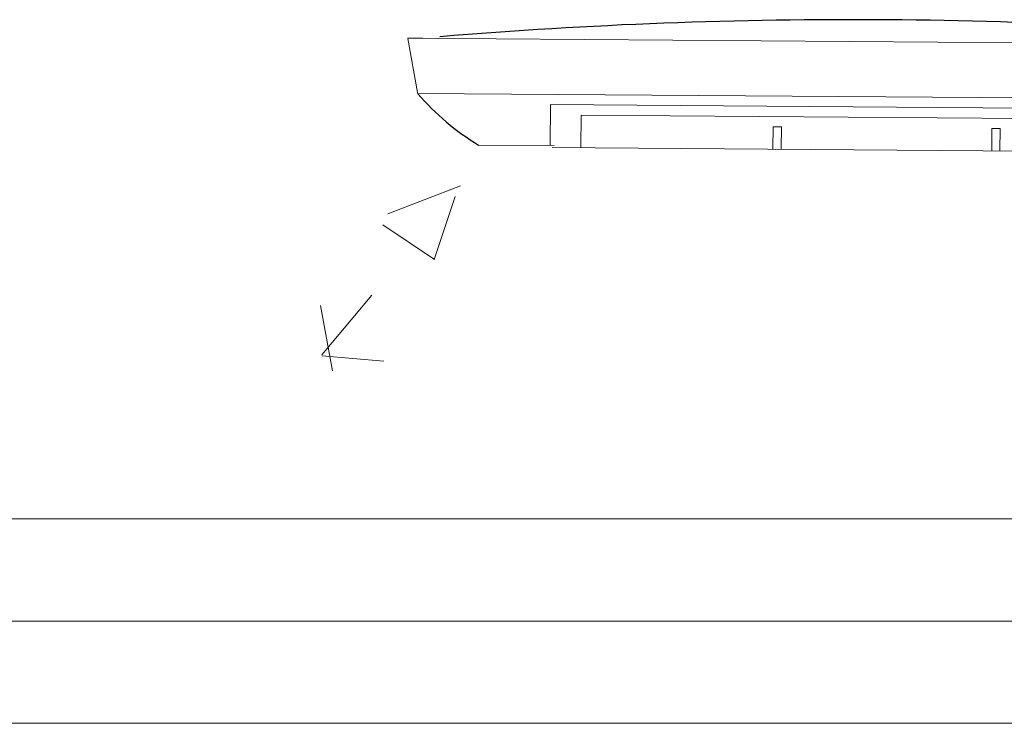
# Model space of a CAD drawing. Header units: feet. Extents: x 8 to 127, y 6 to 90.
# Tile 343 of 538: x 48.247 to 48.488, y 50.05 to 50.222. Entities that reach past the tile are written whole.
import ezdxf

# ---------------------------------------------------------------- set-up
doc = ezdxf.new("R2010")
doc.units = ezdxf.units.FT
doc.header["$MEASUREMENT"] = 0
for name, color, linetype in [('ESQUADRIAS', 252, 'Continuous'), ('MOBILIÁRIO2', 250, 'Continuous'), ('NO ESPESSURA', 250, 'Continuous')]:
    doc.layers.add(name, color=color, linetype=linetype)

msp = doc.modelspace()

# ---------------------------------------------------------------- linework, layer by layer
at = {"layer": 'ESQUADRIAS', "lineweight": 5}
for p, q in [((49.04021551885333, 50.1000442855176), (47.54021551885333, 50.1000442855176)), ((49.04021551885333, 50.07504428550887), (47.54021551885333, 50.07504428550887)), ((49.04021551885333, 50.05004428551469), (47.54021551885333, 50.05004428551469))]:
    msp.add_line(p, q, dxfattribs=at)
at = {"layer": 'MOBILIÁRIO2', "lineweight": 5}
for p, q in [((48.34236467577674, 50.21756642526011), (48.56984796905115, 50.21587605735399)), ((48.34236467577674, 50.21756642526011), (48.56984796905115, 50.21587605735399)), ((48.34976541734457, 50.21747994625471), (48.34236975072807, 50.21764614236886)), ((48.34976541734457, 50.21747994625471), (48.34236975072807, 50.21764614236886)), ((48.34237230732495, 50.21748721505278), (48.34472661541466, 50.20427060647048)), ((48.34237230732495, 50.21748721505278), (48.34472661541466, 50.20427060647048)), ((48.34472661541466, 50.20427060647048), (48.34484795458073, 50.20394408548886)), ((48.34472661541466, 50.20427060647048), (48.34484795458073, 50.20394408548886)), ((48.34477880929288, 50.20404818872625), (48.56723156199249, 50.20239505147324)), ((48.34477880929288, 50.20404818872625), (48.56723156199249, 50.20239505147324)), ((48.37725343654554, 50.20130777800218), (48.3771794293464, 50.19130805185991)), ((48.37725343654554, 50.20130777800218), (48.3771794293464, 50.19130805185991)), ((48.53471993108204, 50.20013559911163), (48.37725343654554, 50.20130777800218)), ((48.53471993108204, 50.20013559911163), (48.37725343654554, 50.20130777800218)), ((48.38466095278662, 50.1907526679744), (48.3847201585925, 50.19875244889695)), ((48.38466095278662, 50.1907526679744), (48.3847201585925, 50.19875244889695)), ((48.3847201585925, 50.19875244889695), (48.52721620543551, 50.19769106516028)), ((48.3847201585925, 50.19875244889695), (48.52721620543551, 50.19769106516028)), ((48.43170036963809, 50.19590468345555), (48.4316596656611, 50.19040483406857)), ((48.43170036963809, 50.19590468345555), (48.4316596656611, 50.19040483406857)), ((48.43370031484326, 50.19588988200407), (48.43170036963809, 50.19590468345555)), ((48.43370031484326, 50.19588988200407), (48.43170036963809, 50.19590468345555)), ((48.43365961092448, 50.19039003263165), (48.43370031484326, 50.19588988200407)), ((48.43365961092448, 50.19039003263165), (48.43370031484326, 50.19588988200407)), ((48.48519885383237, 50.19550196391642), (48.48515814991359, 50.19000211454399)), ((48.48519885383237, 50.19550196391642), (48.48515814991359, 50.19000211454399)), ((48.48719879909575, 50.1954871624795), (48.48519885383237, 50.19550196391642)), ((48.48719879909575, 50.1954871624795), (48.48519885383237, 50.19550196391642)), ((48.48715809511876, 50.18998731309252), (48.48719879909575, 50.1954871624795)), ((48.48715809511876, 50.18998731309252), (48.48719879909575, 50.1954871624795)), ((48.37817953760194, 50.1913006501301), (48.35966533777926, 50.19143767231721)), ((48.37767571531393, 50.19080436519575), (48.53414223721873, 50.18963958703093)), ((48.37767571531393, 50.19080436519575), (48.53414223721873, 50.18963958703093)), ((49.04021551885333, 50.1000442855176), (47.54021551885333, 50.1000442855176))]:
    msp.add_line(p, q, dxfattribs=at)
at = {"layer": 'MOBILIÁRIO2'}
for centre, radius, start, end in [((48.45083069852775, 49.00723403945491), 1.21484592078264, 84.39886022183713, 94.75122580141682), ((48.45083069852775, 49.00723403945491), 1.21484592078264, 84.39886022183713, 94.75122580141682), ((48.3452266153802, 50.20427060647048), 0.000499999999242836, 0, 0), ((48.3452266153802, 50.20427060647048), 0.000499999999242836, 0, 0), ((48.39145853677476, 50.24413660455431), 0.06154660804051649, 220.7713489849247, 238.8974728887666), ((48.39145853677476, 50.24413660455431), 0.06154660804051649, 220.7713489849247, 238.8974728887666)]:
    msp.add_arc(centre, radius, start, end, dxfattribs=at)
at = {"layer": 'NO ESPESSURA', "linetype": 'Continuous', "lineweight": 5}
for p, q in [((48.33748800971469, 50.17460364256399), (48.35527271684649, 50.18143055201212)), ((48.34879797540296, 50.16348132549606), (48.353948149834, 50.17883033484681)), ((48.33628153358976, 50.17194220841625), (48.3489160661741, 50.16342010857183)), ((48.32133826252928, 50.14013622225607), (48.33358336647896, 50.15472936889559)), ((48.32390663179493, 50.1362589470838), (48.32096972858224, 50.15218034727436)), ((48.32131910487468, 50.13991627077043), (48.33650111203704, 50.1385880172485))]:
    msp.add_line(p, q, dxfattribs=at)

doc.saveas('drawing.dxf')
